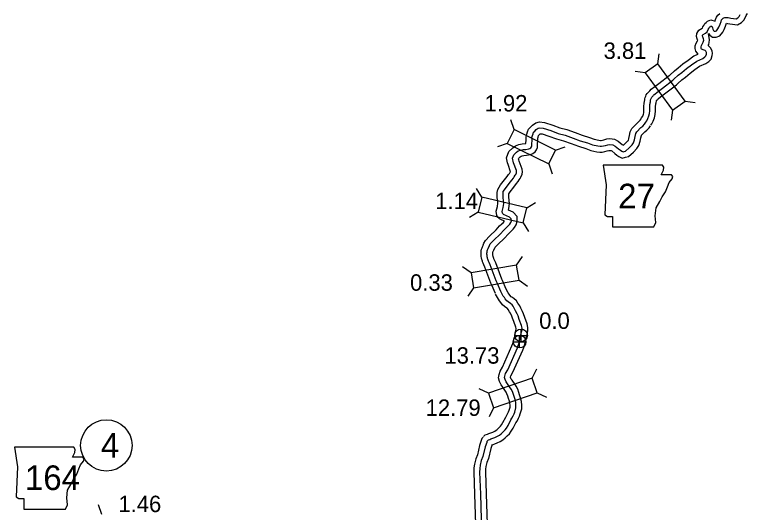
# Model space of a CAD drawing. Extents: x -83719 to 153526, y -11835 to 11446.
# Drawn here: x -1595 to -967, y 2360 to 2786 of the extents above; entities that cross this region are included whole.
import ezdxf

# ---------------------------------------------------------------- set-up
doc = ezdxf.new("R2010")
doc.units = 0
for name, color, linetype in [('Level 10', 7, 'Continuous'), ('Level 11', 7, 'Continuous'), ('Level 20', 7, 'Continuous'), ('Level 21', 7, 'Continuous'), ('Level 25', 7, 'Continuous'), ('Level 26', 7, 'Continuous'), ('Level 27', 7, 'Continuous'), ('Level 58', 7, 'Continuous'), ('Level 59', 7, 'Continuous')]:
    doc.layers.add(name, color=color, linetype=linetype)

msp = doc.modelspace()

# ---------------------------------------------------------------- linework, layer by layer
at = {"layer": 'Level 10'}
for points in [[(-1193.62, 2424.2), (-1194.65, 2422.94), (-1195.29, 2421.32), (-1196.58, 2417.04), (-1198.52, 2408.98), (-1199.96, 2405.55), (-1201, 2401.06), (-1201.54, 2397.75), (-1201.69, 2394.1), (-1200.9, 2375.22), (-1199.7, 2332.04), (-1198.5, 2273.9), (-1198.17, 2250.64)], [(-1185.85, 2417.91), (-1185.89, 2417.86), (-1186.92, 2414.43), (-1188.99, 2405.85), (-1190.4, 2402.47), (-1191.18, 2399.11), (-1191.58, 2396.73), (-1191.68, 2394.1), (-1190.91, 2375.57), (-1189.7, 2332.28), (-1188.5, 2274.07), (-1188.15, 2249.59), (-1188.16, 2248.15)]]:
    msp.add_lwpolyline(points, dxfattribs=at)
at = {"layer": 'Level 11'}
for points in [[(-1034.19, 2734.1), (-1033.76, 2734.51), (-1029.76, 2738.16), (-1026.54, 2740.55), (-1022.55, 2743.95), (-1018.13, 2747.36), (-1013.14, 2750.83), (-1009.52, 2752.38), (-1011.35, 2755), (-1012, 2757.26), (-1011.86, 2759.41), (-1011.2, 2761.78), (-1010.05, 2763.93), (-1009.81, 2764.36), (-1009.91, 2764.58), (-1010.31, 2765.61), (-1010.74, 2767.5), (-1010.55, 2770.18), (-1008.84, 2772.94), (-1005.93, 2774.66), (-1005.77, 2774.79), (-1005.32, 2775.72), (-1004.7, 2776.89), (-1003.61, 2778.62), (-1002.58, 2779.58), (-1001.53, 2780.58), (-998.56, 2781.8), (-994.99, 2780.7), (-994.51, 2782.09), (-993.84, 2784.1), (-992.6, 2785.84), (-990.89, 2787.36)], [(-1000.66, 2770.04), (-999.36, 2768.54), (-997.13, 2767.07), (-993.95, 2767.02), (-990.9, 2767.95), (-988.23, 2771.27), (-987.13, 2773.4), (-985.88, 2776.44), (-985.07, 2778.81), (-984.42, 2778.76), (-982.28, 2778.33), (-975.67, 2777.48), (-972.29, 2779.63), (-970.34, 2781.55), (-968.96, 2783.97), (-968.24, 2785.43), (-967.3, 2787.13)], [(-1028.08, 2726.08), (-1026.9, 2727.24), (-1023.39, 2730.43), (-1020.31, 2732.72), (-1016.25, 2736.18), (-1012.22, 2739.3), (-1008.27, 2742.04), (-1002.82, 2744.36), (-1000.41, 2746.2), (-998.37, 2748.19), (-997.42, 2751.1), (-997.16, 2752.82), (-997.32, 2755.28), (-998.83, 2757.83), (-1000.52, 2759.64), (-1000.9, 2759.81), (-1000.4, 2760.71), (-999.87, 2762.42), (-999.6, 2764.52), (-1000.66, 2770.04)], [(-1055.96, 2703.9), (-1055.89, 2708.02), (-1055.77, 2709.79), (-1055.6, 2710.51), (-1055.54, 2710.82), (-1055.44, 2711.46), (-1055.3, 2712.33), (-1055.27, 2712.49), (-1055.21, 2713.06), (-1055.12, 2714.05), (-1054.86, 2715.18), (-1054.38, 2716.38), (-1053.84, 2717.44), (-1053.08, 2718.62), (-1052.01, 2719.79), (-1051.72, 2720.04), (-1051.47, 2720.36), (-1050.92, 2720.98), (-1049.58, 2722.28), (-1046.53, 2724.69), (-1043.06, 2727.27), (-1034.14, 2734.05)], [(-1045.96, 2703.72), (-1045.89, 2707.61), (-1045.85, 2708.32), (-1045.83, 2708.4), (-1045.7, 2709.03), (-1045.56, 2709.86), (-1045.46, 2710.54), (-1045.37, 2710.98), (-1045.25, 2712.14), (-1045.24, 2712.3), (-1045.15, 2712.46), (-1045.13, 2712.49), (-1045.02, 2712.62), (-1044.46, 2713.11), (-1043.8, 2713.94), (-1043.68, 2714.07), (-1042.99, 2714.74), (-1040.44, 2716.75), (-1037.05, 2719.28), (-1028.09, 2726.09)], [(-1058.54, 2696.53), (-1057.82, 2697.74), (-1056.94, 2699.3), (-1056.35, 2700.83), (-1056.05, 2702.18), (-1055.91, 2703.89)], [(-1049.93, 2691.44), (-1049.17, 2692.73), (-1047.87, 2695.03), (-1046.75, 2697.94), (-1046.14, 2700.69), (-1045.9, 2703.71)], [(-1192.88, 2590.26), (-1191.68, 2592.69), (-1188.06, 2596.4), (-1182.51, 2601.68), (-1179.48, 2605.12), (-1177.59, 2606.91), (-1176.54, 2607.91), (-1175.26, 2609.16), (-1178.46, 2610.63), (-1179.47, 2611.28), (-1180.75, 2612.51), (-1181.83, 2614.23), (-1182.37, 2617.72), (-1181.37, 2621.93), (-1180.97, 2624.55), (-1181.11, 2625.75), (-1181.51, 2629.53), (-1181.56, 2633.89), (-1181.08, 2636.49), (-1178.62, 2640.27), (-1175.28, 2644.63), (-1172.98, 2647.55), (-1171.76, 2649.14), (-1171.04, 2650.15), (-1170.32, 2651.29), (-1170.11, 2651.62), (-1172.26, 2657.69), (-1172.68, 2659.32), (-1173.07, 2660.8), (-1173.48, 2663.62), (-1171.68, 2669.06), (-1168.08, 2672.22), (-1165.94, 2673.8), (-1163.07, 2674.93), (-1160.12, 2675.57), (-1157.59, 2675.77), (-1156.89, 2675.86), (-1156.74, 2678.87), (-1156.79, 2681.54), (-1156.13, 2683.9), (-1155.61, 2685.72), (-1154.7, 2688.22), (-1152.99, 2689.84), (-1151.38, 2691.65), (-1148.57, 2693.55), (-1145.3, 2694.24), (-1141.15, 2693.89), (-1134, 2691.54), (-1127.87, 2689.26), (-1121.85, 2687.74), (-1114.63, 2685.18), (-1108.83, 2682.98), (-1102.44, 2681.06), (-1098.44, 2679.43), (-1094.58, 2678.63), (-1093.21, 2678.47), (-1092.48, 2678.49), (-1091.46, 2678.63), (-1090.22, 2679), (-1087.67, 2679.71), (-1084.97, 2679.99), (-1081.04, 2679.41), (-1077.83, 2677.88), (-1074.39, 2674.99), (-1073.46, 2674.27), (-1071.85, 2675.75), (-1069.63, 2677.96), (-1069.22, 2678.52), (-1068.71, 2680.2), (-1068.24, 2682.76), (-1067.55, 2685.87), (-1066.22, 2688.69), (-1061.94, 2693.09), (-1060.39, 2694.38), (-1059.2, 2695.68), (-1058.26, 2696.95)], [(-1183.23, 2587.03), (-1181.04, 2589.28), (-1175.29, 2594.73), (-1172.27, 2598.17), (-1170.7, 2599.66), (-1169.59, 2600.71), (-1167.82, 2602.45), (-1166.79, 2603.74), (-1165.27, 2606.11), (-1164.4, 2608.98), (-1164.49, 2613.31), (-1168.01, 2616.84), (-1171.88, 2618.62), (-1171.54, 2620.02), (-1170.89, 2624.36), (-1171.16, 2626.83), (-1171.51, 2630.12), (-1171.55, 2632.81), (-1170.45, 2634.49), (-1167.38, 2638.49), (-1165.08, 2641.42), (-1163.7, 2643.22), (-1162.74, 2644.58), (-1161.91, 2645.89), (-1161.23, 2646.93), (-1160.11, 2649.43), (-1159.95, 2651.48), (-1160.25, 2653.73), (-1162.69, 2660.6), (-1163, 2661.83), (-1163.24, 2662.73), (-1163.04, 2663.33), (-1161.8, 2664.42), (-1161.05, 2664.97), (-1160.16, 2665.33), (-1158.66, 2665.65), (-1156.53, 2665.82), (-1152.91, 2666.3), (-1150.95, 2667.25), (-1149.07, 2668.68), (-1147.97, 2670.33), (-1146.98, 2672.33), (-1146.93, 2675), (-1146.73, 2678.71), (-1146.76, 2680.26), (-1146.5, 2681.18), (-1146.11, 2682.59), (-1145.81, 2682.87), (-1144.74, 2684.07), (-1144.63, 2684.14), (-1143.16, 2684.02), (-1137.3, 2682.1), (-1130.86, 2679.7), (-1124.75, 2678.16), (-1118.07, 2675.79), (-1112.05, 2673.51), (-1105.77, 2671.62), (-1101.37, 2669.83), (-1096.18, 2668.75), (-1093.68, 2668.46), (-1091.68, 2668.5), (-1089.31, 2668.83), (-1087.44, 2669.4), (-1085.81, 2669.85), (-1085.19, 2669.91), (-1083.98, 2669.73), (-1083.28, 2669.4), (-1080.68, 2667.22), (-1078.97, 2665.88), (-1077.24, 2664.78), (-1074.41, 2663.34), (-1071.57, 2663.98), (-1069.18, 2664.61), (-1064.94, 2668.52), (-1062.01, 2671.43), (-1060.15, 2674), (-1058.98, 2677.83), (-1058.43, 2680.77), (-1058.03, 2682.62), (-1057.89, 2682.91), (-1055.13, 2685.74), (-1053.47, 2687.13), (-1051.47, 2689.31), (-1050.21, 2691.02)], [(-1187, 2555.99), (-1192.17, 2569.89), (-1192.98, 2571.81), (-1193.64, 2573.21), (-1194, 2574.26), (-1194.25, 2575.09), (-1194.48, 2575.76), (-1194.71, 2576.48), (-1195.07, 2577.8), (-1195.21, 2578.93), (-1195.26, 2579.76), (-1195.37, 2580.81), (-1195.33, 2581.62), (-1195.34, 2582.19), (-1195.23, 2583.24), (-1195.17, 2583.91), (-1195.02, 2585.3), (-1194.55, 2586.34), (-1194.28, 2587.28), (-1193.61, 2588.51), (-1193.5, 2588.72), (-1192.88, 2590.26)], [(-1177.59, 2559.49), (-1182.86, 2573.54), (-1183.84, 2575.87), (-1184.36, 2576.98), (-1184.48, 2577.33), (-1184.73, 2578.16), (-1184.99, 2578.89), (-1185.11, 2579.29), (-1185.24, 2579.77), (-1185.25, 2579.85), (-1185.29, 2580.55), (-1185.35, 2581.1), (-1185.33, 2581.49), (-1185.33, 2581.72), (-1185.27, 2582.28), (-1185.26, 2582.46), (-1184.97, 2583.47), (-1184.79, 2583.79), (-1184.52, 2584.32), (-1183.23, 2587.03)], [(-1183.07, 2547.12), (-1186.22, 2554.38), (-1187, 2555.99)], [(-1173.9, 2551.1), (-1177.13, 2558.54), (-1177.59, 2559.49)], [(-1156.96, 2507.36), (-1155.7, 2513.52), (-1155.29, 2515.58), (-1155.18, 2518.12), (-1155.92, 2521.24), (-1157.9, 2526.72), (-1159.03, 2529.77), (-1159.83, 2531.79), (-1161.3, 2534.79), (-1162.25, 2536.64), (-1163.79, 2539.1), (-1165.11, 2541.04), (-1167.23, 2542.86), (-1169.13, 2544.05), (-1169.59, 2544.51), (-1170.65, 2545.72), (-1171.31, 2546.68), (-1172.05, 2547.71), (-1174.09, 2551.48)], [(-1166.76, 2509.37), (-1165.5, 2515.49), (-1165.25, 2516.78), (-1165.23, 2517.17), (-1165.52, 2518.37), (-1167.29, 2523.29), (-1168.37, 2526.2), (-1168.98, 2527.75), (-1170.23, 2530.29), (-1170.95, 2531.68), (-1172.17, 2533.63), (-1172.64, 2534.32), (-1173.17, 2534.78), (-1175.38, 2536.16), (-1176.9, 2537.66), (-1178.57, 2539.59), (-1179.5, 2540.93), (-1180.55, 2542.4), (-1182.89, 2546.74)], [(-1193.27, 2424.59), (-1191.84, 2426.02), (-1189.83, 2426.8), (-1188.8, 2427.23), (-1187.13, 2427.88), (-1185.37, 2428.5), (-1183.69, 2429.29), (-1182.43, 2430.02), (-1181.5, 2430.81), (-1179.92, 2432.38), (-1178.61, 2433.64), (-1177.85, 2434.72), (-1176.6, 2436.69), (-1174.21, 2441.37), (-1173.23, 2442.93), (-1172.3, 2444.67), (-1171.74, 2445.93), (-1171.28, 2447.19), (-1170.53, 2449.84), (-1170.55, 2451.43), (-1170.59, 2453.26), (-1171.05, 2454.96), (-1171.83, 2457.34), (-1172.43, 2459.24), (-1173.16, 2461.35), (-1173.86, 2462.75), (-1175.11, 2464.54), (-1176.1, 2466.05), (-1176.82, 2466.93), (-1178.21, 2468.96), (-1179.51, 2471.75), (-1180.37, 2475), (-1179.93, 2477.72), (-1178.98, 2480.58), (-1177.04, 2484.14), (-1168.9, 2502.48), (-1168.26, 2504.29), (-1167.79, 2505.57), (-1167.65, 2506.12), (-1167.43, 2507.42), (-1166.9, 2509.29), (-1166.46, 2510.33)], [(-1186.26, 2417.46), (-1186.1, 2417.53), (-1185.08, 2417.95), (-1183.65, 2418.5), (-1181.58, 2419.24), (-1179.04, 2420.42), (-1176.61, 2421.84), (-1174.73, 2423.44), (-1172.93, 2425.22), (-1170.98, 2427.11), (-1169.54, 2429.15), (-1167.91, 2431.72), (-1165.51, 2436.42), (-1164.56, 2437.91), (-1163.31, 2440.29), (-1162.48, 2442.14), (-1161.75, 2444.11), (-1160.52, 2448.51), (-1160.55, 2451.59), (-1160.62, 2454.7), (-1161.47, 2457.84), (-1162.32, 2460.42), (-1162.94, 2462.38), (-1163.92, 2465.23), (-1165.24, 2467.86), (-1166.82, 2470.14), (-1168.03, 2471.99), (-1168.81, 2472.94), (-1169.49, 2473.93), (-1170.08, 2475.18), (-1170.15, 2475.45), (-1169.77, 2476.57), (-1168.07, 2479.71), (-1159.6, 2498.79), (-1158.86, 2500.88), (-1158.21, 2502.63), (-1157.85, 2504.1), (-1157.66, 2505.21), (-1157.45, 2505.96), (-1157.26, 2506.4)]]:
    msp.add_lwpolyline(points, dxfattribs=at)
at = {"layer": 'Level 20'}
for p, q in [((-1044.11, 2744.1), (-1042.78, 2752.8)), ((-1054.75, 2736.29), (-1063.45, 2737.62)), ((-1020.67, 2712.18), (-1011.97, 2710.85)), ((-1031.31, 2704.37), (-1032.64, 2695.67)), ((-1167.04, 2687.7), (-1169.85, 2696.04)), ((-1172.9, 2675.87), (-1181.24, 2673.06)), ((-1131.56, 2670.12), (-1123.22, 2672.93)), ((-1137.42, 2658.29), (-1134.6, 2649.95)), ((-1194.68, 2629.89), (-1199.29, 2637.38)), ((-1156.17, 2620.69), (-1148.67, 2625.3)), ((-1197.75, 2617.05), (-1205.25, 2612.44)), ((-1159.23, 2607.85), (-1154.62, 2600.35)), ((-1164.91, 2571.65), (-1159.82, 2578.83)), ((-1203.95, 2565.03), (-1211.13, 2570.12)), ((-1162.7, 2558.64), (-1155.53, 2553.54)), ((-1201.74, 2552.01), (-1206.84, 2544.84)), ((-1151.53, 2474.72), (-1147.67, 2482.62)), ((-1188.98, 2461.83), (-1196.89, 2465.69)), ((-1147.24, 2462.23), (-1139.33, 2458.37)), ((-1184.68, 2449.35), (-1188.54, 2441.44)), ((-1520.18, 2357.86), (-1522.94, 2366.21))]:
    msp.add_line(p, q, dxfattribs=at)
for points in [[(-1054.75, 2736.29), (-1031.31, 2704.37), (-1020.67, 2712.18), (-1044.11, 2744.1)], [(-1131.56, 2670.12), (-1167.04, 2687.7), (-1172.9, 2675.87), (-1137.42, 2658.29)], [(-1156.17, 2620.69), (-1194.68, 2629.89), (-1197.75, 2617.05), (-1159.23, 2607.85)], [(-1164.91, 2571.65), (-1203.95, 2565.03), (-1201.74, 2552.01), (-1162.7, 2558.64)], [(-1151.53, 2474.72), (-1188.98, 2461.83), (-1184.68, 2449.35), (-1147.24, 2462.23)]]:
    msp.add_lwpolyline(points, close=True, dxfattribs=at)
at = {"layer": 'Level 21'}
for points in [[(-1090.72, 2657.37), (-1088.18, 2640.45), (-1089.31, 2614.79), (-1087.05, 2613.38), (-1082.82, 2613.38), (-1082.82, 2604.36), (-1047.29, 2604.36), (-1045.6, 2608.02), (-1046.17, 2613.95), (-1045.32, 2620.71), (-1042.22, 2626.07), (-1040.25, 2630.02), (-1037.43, 2634.25), (-1035.73, 2638.76), (-1034.32, 2642.42), (-1031.79, 2645.53), (-1031.22, 2647.5), (-1032.35, 2648.91), (-1041.09, 2648.91), (-1039.12, 2652.86), (-1038.84, 2655.39), (-1040, 2657.34)], [(-1594.84, 2415.49), (-1592.3, 2398.57), (-1593.43, 2372.91), (-1591.17, 2371.5), (-1586.94, 2371.5), (-1586.94, 2362.48), (-1551.42, 2362.48), (-1549.72, 2366.14), (-1550.29, 2372.06), (-1549.44, 2378.83), (-1546.34, 2384.19), (-1544.37, 2388.14), (-1541.55, 2392.37), (-1539.86, 2396.88), (-1538.45, 2400.54), (-1535.91, 2403.64), (-1535.34, 2405.62), (-1536.47, 2407.03), (-1545.21, 2407.03), (-1543.24, 2410.98), (-1542.96, 2413.51), (-1544.13, 2415.46)]]:
    msp.add_lwpolyline(points, close=True, dxfattribs=at)
at = {"layer": 'Level 26'}
for p, q in [((-1161.15, 2505.92), (-1161.15, 2516.75)), ((-1166.56, 2511.33), (-1155.73, 2511.33)), ((-1162.42, 2500.55), (-1162.42, 2511.39)), ((-1167.84, 2505.97), (-1157, 2505.97))]:
    msp.add_line(p, q, dxfattribs=at)
for centre in [(-1161.15, 2511.33), (-1162.42, 2505.97)]:
    msp.add_circle(centre, 5.42, dxfattribs=at)
at = {"layer": 'Level 27'}
msp.add_circle((-1516.31, 2417.1), 22, dxfattribs=at)
at = {"layer": 'Level 59'}
for points in [[(-1031.14, 2730.09), (-1030.33, 2730.88), (-1026.57, 2734.3), (-1023.42, 2736.64), (-1019.4, 2740.07), (-1015.17, 2743.33), (-1010.71, 2746.43), (-1005.36, 2748.72), (-1003.69, 2749.99), (-1002.74, 2750.91), (-1002.3, 2752.26), (-1002.18, 2753.03), (-1002.23, 2753.76), (-1002.86, 2754.82), (-1003.47, 2755.47), (-1004.41, 2755.89), (-1005.05, 2756.21), (-1005.59, 2756.36), (-1006.5, 2756.78), (-1006.77, 2757.17), (-1006.95, 2757.8), (-1006.9, 2758.57), (-1006.53, 2759.92), (-1005.66, 2761.54), (-1005.02, 2762.69), (-1004.77, 2763.5), (-1004.66, 2764.37), (-1004.88, 2765.53), (-1005.27, 2766.46), (-1005.52, 2767.09), (-1005.7, 2767.89), (-1005.65, 2768.59), (-1005.23, 2769.26), (-1003.12, 2770.51), (-1001.78, 2771.54), (-1000.85, 2773.47), (-1000.37, 2774.38), (-999.73, 2775.4), (-999.14, 2775.94), (-998.75, 2776.32), (-998.32, 2776.5), (-997.72, 2776.31), (-997.34, 2775.78), (-997.02, 2774.99), (-996.83, 2773.72), (-996.37, 2772.73), (-996.03, 2772.34), (-995.59, 2772.04), (-994.66, 2772.03), (-993.83, 2772.28), (-992.44, 2774.02), (-991.67, 2775.5), (-990.56, 2778.2), (-989.78, 2780.49), (-989.34, 2781.8), (-988.85, 2782.48), (-987.97, 2783.27), (-987.41, 2783.58), (-986.62, 2783.9), (-985.48, 2783.85), (-983.75, 2783.72), (-981.47, 2783.27), (-976.83, 2782.67), (-975.41, 2783.57), (-974.34, 2784.63), (-973.37, 2786.32)], [(-1050.96, 2703.81), (-1050.89, 2707.82), (-1050.81, 2709.05), (-1050.71, 2709.46), (-1050.62, 2709.92), (-1050.5, 2710.66), (-1050.38, 2711.43), (-1050.32, 2711.73), (-1050.23, 2712.6), (-1050.17, 2713.27), (-1050.08, 2713.67), (-1049.82, 2714.31), (-1049.5, 2714.95), (-1049.11, 2715.56), (-1048.52, 2716.2), (-1048.09, 2716.58), (-1047.63, 2717.15), (-1047.3, 2717.52), (-1046.29, 2718.51), (-1043.48, 2720.72), (-1040.06, 2723.28), (-1031.11, 2730.07)], [(-1054.23, 2693.99), (-1053.49, 2695.24), (-1052.4, 2697.17), (-1051.55, 2699.39), (-1051.09, 2701.44), (-1050.91, 2703.8)], [(-1188.23, 2588.38), (-1187.55, 2589.77), (-1184.55, 2592.84), (-1178.9, 2598.2), (-1175.88, 2601.64), (-1174.14, 2603.28), (-1173.07, 2604.31), (-1171.53, 2605.81), (-1170.85, 2606.66), (-1169.85, 2608.22), (-1169.42, 2609.67), (-1169.45, 2611.2), (-1170.91, 2612.67), (-1176.06, 2615.03), (-1176.37, 2615.23), (-1176.84, 2615.69), (-1177.05, 2616.02), (-1177.28, 2617.51), (-1176.45, 2620.97), (-1175.93, 2624.46), (-1176.14, 2626.29), (-1176.51, 2629.82), (-1176.55, 2633.46), (-1176.35, 2634.6), (-1174.54, 2637.38), (-1171.33, 2641.56), (-1169.03, 2644.48), (-1167.73, 2646.18), (-1166.89, 2647.37), (-1166.12, 2648.59), (-1165.63, 2649.33), (-1165.03, 2650.68), (-1164.98, 2651.35), (-1165.13, 2652.55), (-1167.47, 2659.15), (-1167.84, 2660.57), (-1168.16, 2661.8), (-1168.36, 2663.17), (-1167.36, 2666.2), (-1164.94, 2668.32), (-1163.49, 2669.39), (-1161.61, 2670.13), (-1159.39, 2670.61), (-1157.06, 2670.79), (-1154.37, 2671.15), (-1153.58, 2671.54), (-1152.76, 2672.16), (-1152.31, 2672.83), (-1151.96, 2673.54), (-1151.92, 2675.18), (-1151.73, 2678.79), (-1151.78, 2680.9), (-1151.31, 2682.54), (-1150.85, 2684.19), (-1150.41, 2685.4), (-1149.4, 2686.36), (-1148.06, 2687.86), (-1146.58, 2688.86), (-1144.99, 2689.19), (-1142.16, 2688.95), (-1135.65, 2686.82), (-1129.37, 2684.48), (-1123.3, 2682.95), (-1116.35, 2680.49), (-1110.44, 2678.24), (-1104.1, 2676.34), (-1099.9, 2674.63), (-1095.38, 2673.69), (-1093.45, 2673.47), (-1092.08, 2673.5), (-1090.39, 2673.73), (-1088.83, 2674.2), (-1086.74, 2674.78), (-1085.08, 2674.95), (-1082.51, 2674.57), (-1080.55, 2673.64), (-1077.53, 2671.1), (-1076.08, 2669.97), (-1074.76, 2669.13), (-1073.75, 2668.61), (-1072.76, 2668.83), (-1071.66, 2669.13), (-1068.39, 2672.14), (-1065.82, 2674.7), (-1064.68, 2676.26), (-1063.84, 2679.01), (-1063.34, 2681.76), (-1062.79, 2684.25), (-1062.06, 2685.8), (-1058.53, 2689.42), (-1056.93, 2690.75), (-1055.33, 2692.49), (-1054.23, 2693.99)], [(-1182.43, 2558.02), (-1187.51, 2571.71), (-1188.41, 2573.84), (-1189, 2575.1), (-1189.24, 2575.8), (-1189.49, 2576.63), (-1189.73, 2577.32), (-1189.91, 2577.89), (-1190.16, 2578.79), (-1190.23, 2579.39), (-1190.28, 2580.15), (-1190.36, 2580.96), (-1190.33, 2581.56), (-1190.34, 2581.96), (-1190.25, 2582.76), (-1190.2, 2583.43), (-1190.14, 2583.96), (-1189.85, 2584.6), (-1189.62, 2585.37), (-1189.2, 2586.15), (-1189.01, 2586.52), (-1188.23, 2588.38)], [(-1178.49, 2549.11), (-1181.67, 2556.46), (-1182.43, 2558.02)], [(-1161.86, 2508.37), (-1160.6, 2514.5), (-1160.27, 2516.18), (-1160.2, 2517.65), (-1160.72, 2519.81), (-1162.6, 2525), (-1163.7, 2527.98), (-1164.4, 2529.77), (-1165.76, 2532.54), (-1166.6, 2534.16), (-1167.98, 2536.36), (-1168.87, 2537.68), (-1170.2, 2538.82), (-1172.26, 2540.11), (-1173.25, 2541.08), (-1174.61, 2542.66), (-1175.4, 2543.81), (-1176.3, 2545.05), (-1178.49, 2549.11)], [(-1189.74, 2421.06), (-1189.05, 2421.74), (-1187.96, 2422.17), (-1186.94, 2422.59), (-1185.39, 2423.19), (-1183.47, 2423.87), (-1181.36, 2424.85), (-1179.52, 2425.93), (-1178.12, 2427.13), (-1176.43, 2428.8), (-1174.8, 2430.37), (-1173.7, 2431.93), (-1172.25, 2434.2), (-1169.86, 2438.9), (-1168.89, 2440.42), (-1167.81, 2442.48), (-1167.11, 2444.03), (-1166.51, 2445.65), (-1165.53, 2449.17), (-1165.55, 2451.51), (-1165.6, 2453.98), (-1166.26, 2456.4), (-1167.08, 2458.88), (-1167.69, 2460.81), (-1168.54, 2463.29), (-1169.55, 2465.3), (-1170.96, 2467.34), (-1172.07, 2469.02), (-1172.82, 2469.94), (-1173.85, 2471.45), (-1174.79, 2473.46), (-1175.27, 2475.25), (-1175.06, 2476.53), (-1174.38, 2478.58), (-1172.55, 2481.92), (-1164.25, 2500.64), (-1163.56, 2502.59), (-1163, 2504.1), (-1162.75, 2505.11), (-1162.55, 2506.32), (-1162.18, 2507.63), (-1161.86, 2508.37)], [(-1189.74, 2421.06), (-1190.29, 2420.38), (-1190.57, 2419.67), (-1191.75, 2415.74), (-1193.76, 2407.42), (-1195.18, 2404.01), (-1196.09, 2400.09), (-1196.56, 2397.24), (-1196.69, 2394.1), (-1195.9, 2375.39), (-1194.7, 2332.16), (-1193.5, 2273.98), (-1193.15, 2249.56), (-1193.16, 2248.16)]]:
    msp.add_lwpolyline(points, dxfattribs=at)

# ---------------------------------------------------------------- texts
at = {"layer": 'Level 21'}
for s, p in [('27', (-1077.95, 2620.19)), ('164', (-1586.01, 2378.81))]:
    msp.add_text(s, height=21.12, dxfattribs=at).set_placement(p)
at = {"layer": 'Level 25'}
for s, p in [('0.0', (-1145.58, 2516.9)), ('13.73', (-1226.74, 2487.13))]:
    msp.add_text(s, height=14.08, dxfattribs=at).set_placement(p)
at = {"layer": 'Level 27'}
msp.add_text('4', height=21.12, dxfattribs=at).set_placement((-1521.04, 2406.54))
at = {"layer": 'Level 58'}
for s, p in [('3.81', (-1090.43, 2748.32)), ('1.92', (-1192.33, 2703.27)), ('1.14', (-1234.67, 2619.6)), ('0.33', (-1256.16, 2549.61)), ('12.79', (-1242.83, 2442.35)), ('1.46', (-1505.93, 2359.9))]:
    msp.add_text(s, height=14.08, dxfattribs=at).set_placement(p)

doc.saveas('drawing.dxf')
